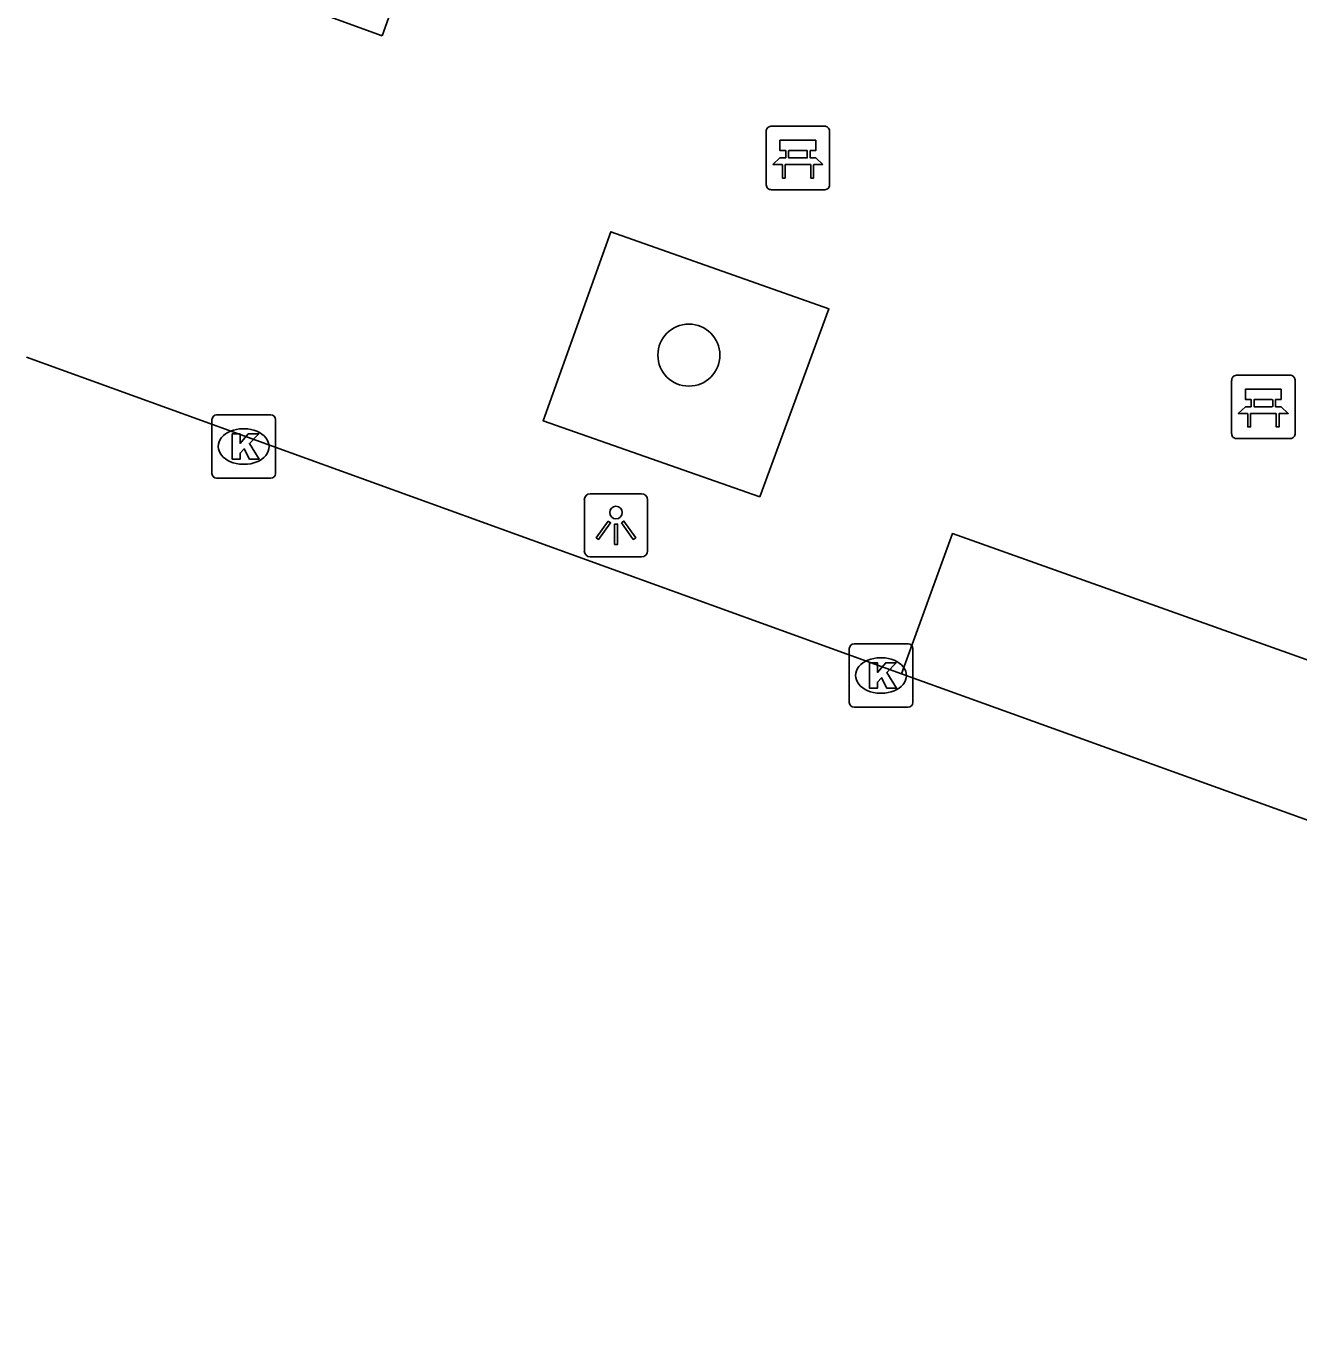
# Model space of a CAD drawing. Extents: x 159718 to 160783, y 383290 to 384030.
# Drawn here: x 159727.1 to 159747.15, y 383570.04 to 383590.83 of the extents above; entities that cross this region are included whole.
import ezdxf

# ---------------------------------------------------------------- set-up
doc = ezdxf.new("R2010")
doc.units = 0
for name, color, linetype in [('IMGEO_Bank', 7, 'Continuous'), ('IMGEO_Boom', 7, 'Continuous'), ('IMGEO_Kolk', 7, 'Continuous'), ('IMGEO_Lichtpunt', 7, 'Continuous'), ('IMGEO_Rijbaan_lokaal_open', 7, 'Continuous'), ('IMGEO_Voetpad_open', 7, 'Continuous')]:
    doc.layers.add(name, color=color, linetype=linetype)

msp = doc.modelspace()

# ---------------------------------------------------------------- linework, layer by layer
at = {"layer": 'IMGEO_Bank'}
for p, q in [((159738.834, 383589.257), (159739.675, 383589.257)), ((159739.675, 383589.257), (159738.834, 383589.257)), ((159738.759, 383588.332), (159738.759, 383589.173)), ((159738.759, 383589.173), (159738.759, 383588.332)), ((159739.759, 383589.182), (159739.759, 383588.341)), ((159739.759, 383588.341), (159739.759, 383589.182)), ((159739.068, 383588.763), (159739.068, 383588.869)), ((159739.112, 383588.869), (159739.112, 383588.763)), ((159739.4, 383588.875), (159739.118, 383588.875)), ((159739.406, 383588.763), (159739.406, 383588.869)), ((159739.45, 383588.869), (159739.45, 383588.763)), ((159739.456, 383588.655), (159739.063, 383588.655)), ((159739.118, 383588.757), (159739.4, 383588.757)), ((159739.684, 383588.257), (159738.843, 383588.257)), ((159738.843, 383588.257), (159739.684, 383588.257)), ((159746.171, 383585.331), (159747.012, 383585.331)), ((159747.012, 383585.331), (159746.171, 383585.331)), ((159746.096, 383584.406), (159746.096, 383585.247)), ((159746.096, 383585.247), (159746.096, 383584.406)), ((159747.096, 383585.256), (159747.096, 383584.415)), ((159747.096, 383584.415), (159747.096, 383585.256)), ((159746.405, 383584.837), (159746.405, 383584.943)), ((159746.449, 383584.943), (159746.449, 383584.837)), ((159746.737, 383584.949), (159746.455, 383584.949)), ((159746.743, 383584.837), (159746.743, 383584.943)), ((159746.787, 383584.943), (159746.787, 383584.837)), ((159746.793, 383584.729), (159746.4, 383584.729)), ((159746.455, 383584.831), (159746.737, 383584.831)), ((159747.021, 383584.331), (159746.18, 383584.331)), ((159746.18, 383584.331), (159747.021, 383584.331))]:
    msp.add_line(p, q, dxfattribs=at)
for points in [[(159739.062, 383588.875), (159738.976, 383588.875), (159738.976, 383589.036), (159739.539, 383589.036), (159739.539, 383588.875), (159739.456, 383588.875)], [(159739.006, 383588.655), (159738.864, 383588.655), (159738.976, 383588.757), (159739.062, 383588.757)], [(159739.056, 383588.648), (159739.056, 383588.441), (159739.013, 383588.441), (159739.013, 383588.648)], [(159739.456, 383588.757), (159739.539, 383588.757), (159739.651, 383588.655), (159739.512, 383588.655)], [(159739.506, 383588.648), (159739.506, 383588.441), (159739.462, 383588.441), (159739.462, 383588.648)], [(159746.399, 383584.949), (159746.313, 383584.949), (159746.313, 383585.11), (159746.876, 383585.11), (159746.876, 383584.949), (159746.793, 383584.949)], [(159746.343, 383584.729), (159746.201, 383584.729), (159746.313, 383584.831), (159746.399, 383584.831)], [(159746.393, 383584.722), (159746.393, 383584.515), (159746.35, 383584.515), (159746.35, 383584.722)], [(159746.793, 383584.831), (159746.876, 383584.831), (159746.988, 383584.729), (159746.849, 383584.729)], [(159746.843, 383584.722), (159746.843, 383584.515), (159746.799, 383584.515), (159746.799, 383584.722)]]:
    msp.add_lwpolyline(points, dxfattribs=at)
for centre, radius, start, end in [((159738.837, 383589.179), 0.0779, 92.4484, 184.2845), ((159738.837, 383589.179), 0.0779, 92.4484, 184.2845), ((159739.681, 383589.179), 0.0779, 2.4484, 94.2845), ((159739.681, 383589.179), 0.0779, 2.4484, 94.2845), ((159739.061, 383588.868), 0.00671, 2.8957, 87.1043), ((159739.118, 383588.868), 0.00671, 92.8957, 177.1043), ((159739.4, 383588.868), 0.00671, 2.8957, 87.1043), ((159739.457, 383588.868), 0.00671, 92.8957, 177.1043), ((159739.006, 383588.648), 0.00671, 2.8957, 87.1043), ((159739.063, 383588.648), 0.00671, 92.8957, 177.1043), ((159739.061, 383588.764), 0.00671, 272.8957, 357.1043), ((159739.118, 383588.764), 0.00671, 182.8957, 267.1043), ((159739.4, 383588.764), 0.00671, 272.8957, 357.1043), ((159739.457, 383588.764), 0.00671, 182.8957, 267.1043), ((159739.455, 383588.648), 0.00671, 2.8957, 87.1043), ((159739.512, 383588.648), 0.00671, 92.8957, 177.1043), ((159738.837, 383588.335), 0.0779, 182.4484, 274.2845), ((159738.837, 383588.335), 0.0779, 182.4484, 274.2845), ((159739.681, 383588.335), 0.0779, 272.4484, 4.2845), ((159739.681, 383588.335), 0.0779, 272.4484, 4.2845), ((159746.174, 383585.253), 0.0779, 92.4484, 184.2845), ((159746.174, 383585.253), 0.0779, 92.4484, 184.2845), ((159747.018, 383585.253), 0.0779, 2.4484, 94.2845), ((159747.018, 383585.253), 0.0779, 2.4484, 94.2845), ((159746.398, 383584.942), 0.00671, 2.8957, 87.1043), ((159746.455, 383584.942), 0.00671, 92.8957, 177.1043), ((159746.737, 383584.942), 0.00671, 2.8957, 87.1043), ((159746.794, 383584.942), 0.00671, 92.8957, 177.1043), ((159746.343, 383584.722), 0.00671, 2.8957, 87.1043), ((159746.4, 383584.722), 0.00671, 92.8957, 177.1043), ((159746.398, 383584.838), 0.00671, 272.8957, 357.1043), ((159746.455, 383584.838), 0.00671, 182.8957, 267.1043), ((159746.737, 383584.838), 0.00671, 272.8957, 357.1043), ((159746.794, 383584.838), 0.00671, 182.8957, 267.1043), ((159746.792, 383584.722), 0.00671, 2.8957, 87.1043), ((159746.849, 383584.722), 0.00671, 92.8957, 177.1043), ((159746.174, 383584.409), 0.0779, 182.4484, 274.2845), ((159746.174, 383584.409), 0.0779, 182.4484, 274.2845), ((159747.018, 383584.409), 0.0779, 272.4484, 4.2845), ((159747.018, 383584.409), 0.0779, 272.4484, 4.2845)]:
    msp.add_arc(centre, radius, start, end, dxfattribs=at)
at = {"layer": 'IMGEO_Boom'}
msp.add_circle((159737.54, 383585.648), 0.489, dxfattribs=at)
at = {"layer": 'IMGEO_Kolk'}
for p, q in [((159730.096, 383584.707), (159730.948, 383584.707)), ((159730.021, 383583.781), (159730.021, 383584.633)), ((159730.509, 383584.487), (159730.534, 383584.487)), ((159731.022, 383584.633), (159731.022, 383583.781)), ((159730.532, 383583.927), (159730.507, 383583.927)), ((159730.948, 383583.707), (159730.096, 383583.707)), ((159740.068, 383580.17), (159740.068, 383581.022)), ((159740.143, 383581.096), (159740.995, 383581.096)), ((159741.069, 383581.022), (159741.069, 383580.17)), ((159740.556, 383580.876), (159740.581, 383580.876)), ((159740.579, 383580.316), (159740.554, 383580.316)), ((159740.995, 383580.096), (159740.143, 383580.096))]:
    msp.add_line(p, q, dxfattribs=at)
for points in [[(159730.096, 383584.707), (159730.948, 383584.707)], [(159730.021, 383583.781), (159730.021, 383584.633)], [(159731.022, 383584.633), (159731.022, 383583.781)], [(159730.342, 383584.407), (159730.465, 383584.407), (159730.465, 383584.256), (159730.595, 383584.407), (159730.759, 383584.407), (159730.613, 383584.256), (159730.766, 383584.007), (159730.614, 383584.007), (159730.529, 383584.171), (159730.465, 383584.104), (159730.465, 383584.007), (159730.342, 383584.007), (159730.342, 383584.407)], [(159730.948, 383583.707), (159730.096, 383583.707)], [(159740.068, 383580.17), (159740.068, 383581.022)], [(159740.143, 383581.096), (159740.995, 383581.096)], [(159741.069, 383581.022), (159741.069, 383580.17)], [(159740.389, 383580.796), (159740.512, 383580.796), (159740.512, 383580.645), (159740.642, 383580.796), (159740.806, 383580.796), (159740.66, 383580.645), (159740.813, 383580.396), (159740.661, 383580.396), (159740.576, 383580.56), (159740.512, 383580.493), (159740.512, 383580.396), (159740.389, 383580.396), (159740.389, 383580.796)], [(159740.995, 383580.096), (159740.143, 383580.096)]]:
    msp.add_lwpolyline(points, dxfattribs=at)
for centre, start, end in [((159730.098, 383584.631), 91.552, 178.448), ((159730.098, 383584.631), 91.552, 178.448), ((159730.946, 383584.631), 1.552, 88.448), ((159730.946, 383584.631), 1.552, 88.448), ((159730.098, 383583.783), 181.552, 268.448), ((159730.098, 383583.783), 181.552, 268.448), ((159730.946, 383583.783), 271.552, 358.448), ((159730.946, 383583.783), 271.552, 358.448), ((159740.145, 383581.02), 91.552, 178.448), ((159740.145, 383581.02), 91.552, 178.448), ((159740.993, 383581.02), 1.552, 88.448), ((159740.993, 383581.02), 1.552, 88.448), ((159740.145, 383580.172), 181.552, 268.448), ((159740.145, 383580.172), 181.552, 268.448), ((159740.993, 383580.172), 271.552, 358.448), ((159740.993, 383580.172), 271.552, 358.448)]:
    msp.add_arc(centre, 0.0765, start, end, dxfattribs=at)
for centre, major_axis, ratio, start_param, end_param in [((159730.508, 383584.207), (-0.387, 0.002), 0.722429, 4.712389, 7.853982), ((159730.533, 383584.207), (-0.39, 0.002), 0.717154, 1.570796, 4.712389), ((159740.555, 383580.596), (-0.387, 0.002), 0.722429, 4.712389, 7.853982), ((159740.58, 383580.596), (-0.39, 0.002), 0.717154, 1.570796, 4.712389)]:
    msp.add_ellipse(centre, major_axis=major_axis, ratio=ratio, start_param=start_param, end_param=end_param, dxfattribs=at)
at = {"layer": 'IMGEO_Lichtpunt'}
for p, q in [((159736.794, 383583.463), (159735.986, 383583.463)), ((159736.794, 383583.463), (159735.986, 383583.463)), ((159735.892, 383583.368), (159735.892, 383582.561)), ((159735.892, 383583.368), (159735.892, 383582.561)), ((159736.888, 383582.561), (159736.888, 383583.368)), ((159736.888, 383582.561), (159736.888, 383583.368)), ((159735.986, 383582.467), (159736.794, 383582.467)), ((159735.986, 383582.467), (159736.794, 383582.467))]:
    msp.add_line(p, q, dxfattribs=at)
for points in [[(159736.266, 383583.032), (159736.305, 383583.004), (159736.117, 383582.742), (159736.079, 383582.769), (159736.266, 383583.032)], [(159736.368, 383582.984), (159736.415, 383582.984), (159736.415, 383582.662), (159736.368, 383582.662), (159736.368, 383582.984)], [(159736.478, 383583.004), (159736.516, 383583.031), (159736.703, 383582.769), (159736.664, 383582.741), (159736.478, 383583.004)]]:
    msp.add_lwpolyline(points, dxfattribs=at)
msp.add_circle((159736.391, 383583.166), 0.0994, dxfattribs=at)
for centre, start, end in [((159735.986, 383583.368), 90, 180), ((159735.986, 383583.368), 90, 180), ((159736.794, 383583.368), 0, 90), ((159736.794, 383583.368), 0, 90), ((159735.986, 383582.561), 180, 270), ((159735.986, 383582.561), 180, 270), ((159736.794, 383582.561), 270, 0), ((159736.794, 383582.561), 270, 360)]:
    msp.add_arc(centre, 0.0946, start, end, dxfattribs=at)
at = {"layer": 'IMGEO_Rijbaan_lokaal_open'}
for points in [[(159727.097, 383585.616), (159740.894, 383580.623)], [(159770.227, 383570.044), (159740.894, 383580.623)]]:
    msp.add_lwpolyline(points, dxfattribs=at)
at = {"layer": 'IMGEO_Voetpad_open'}
for points in [[(159732.705, 383590.684), (159729.843, 383591.728), (159730.974, 383594.705), (159733.773, 383593.668), (159732.705, 383590.684)], [(159738.66, 383583.415), (159735.242, 383584.614), (159736.312, 383587.595), (159739.748, 383586.379), (159738.66, 383583.415)], [(159740.894, 383580.623), (159741.694, 383582.835), (159753.394, 383578.665)]]:
    msp.add_lwpolyline(points, dxfattribs=at)

doc.saveas('drawing.dxf')
